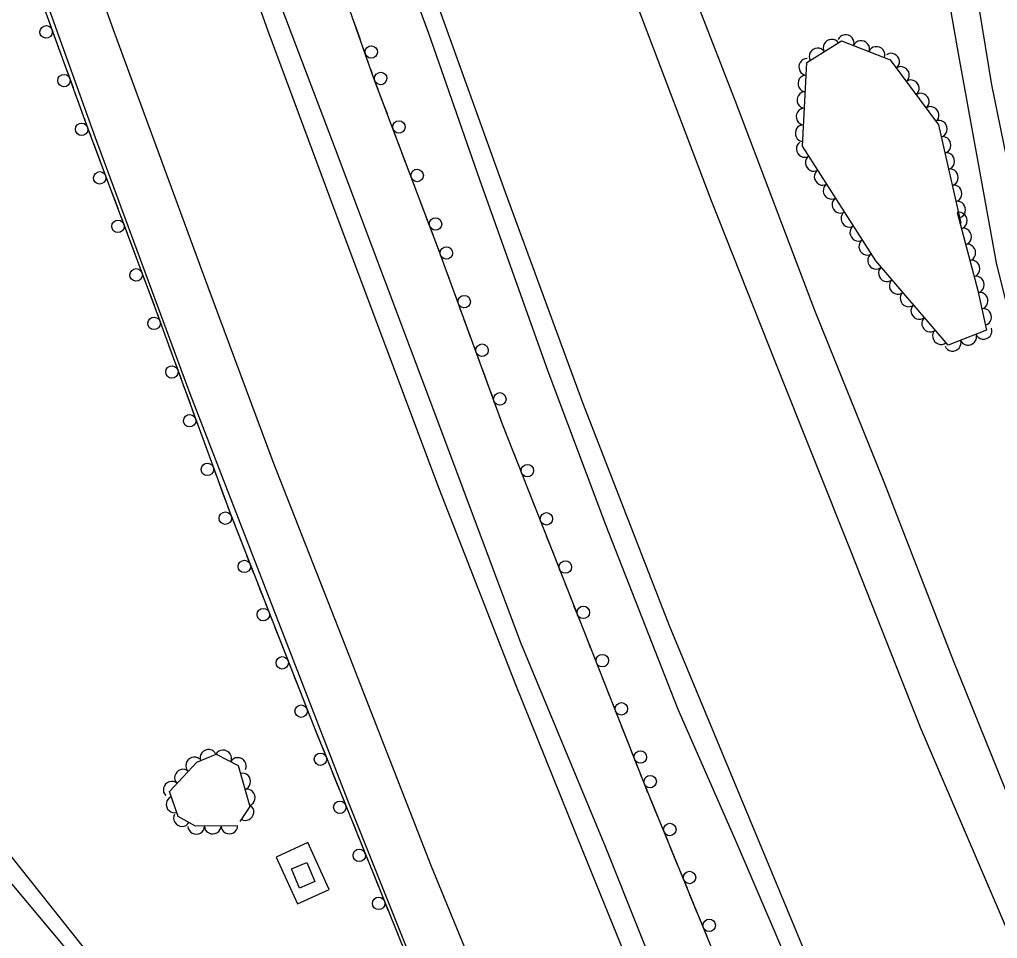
# Model space of a CAD drawing. Extents: x 1722896 to 1754269, y 648279 to 666297.
# Drawn here: x 1740373.3 to 1740609.2, y 648575 to 648796.6 of the extents above; entities that cross this region are included whole.
import ezdxf

# ---------------------------------------------------------------- set-up
doc = ezdxf.new("R2010")
doc.units = 0
for name, color, linetype in [('DESIGN - SCRATCH - User 1', 7, 'Continuous'), ('SURVEY - CENTERLINE - Preliminary Text', 7, 'Continuous'), ('SURVEY - DRAINAGE - Natural Features', 7, 'Continuous'), ('SURVEY - VEGETATION - Features with Text', 7, 'Continuous')]:
    doc.layers.add(name, color=color, linetype=linetype)

msp = doc.modelspace()

# ---------------------------------------------------------------- linework, layer by layer
at = {"layer": 'DESIGN - SCRATCH - User 1'}
for p, q in [((1740458.78, 648782.44), (1740446.03, 648818.85)), ((1740474.44, 648740.99), (1740458.78, 648782.44)), ((1740489.9, 648698.79), (1740474.44, 648740.99)), ((1740505.88, 648658.24), (1740489.9, 648698.79)), ((1740523.98, 648612.41), (1740505.88, 648658.24)), ((1740540.67, 648571.8), (1740523.98, 648612.41))]:
    msp.add_line(p, q, dxfattribs=at)
for points in [[(1740377.58, 648803.88), (1740389.61, 648770.81), (1740405.85, 648727.45), (1740424.06, 648677.6), (1740444.2, 648626.37), (1740463.97, 648577.39), (1740485, 648525.17), (1740493.1, 648503.28), (1740496.91, 648487.53)], [(1740380.32, 648796.33), (1740381.9, 648792.01)], [(1740454.65, 648794.23), (1740453.88, 648796.45)], [(1740455.43, 648792.02), (1740454.65, 648794.23)], [(1740382.45, 648790.51), (1740383.25, 648788.3)], [(1740457.48, 648786.16), (1740455.96, 648790.51)], [(1740383.25, 648788.3), (1740384.05, 648786.09)], [(1740384.6, 648784.59), (1740386.17, 648780.26)], [(1740458.78, 648782.44), (1740458.01, 648784.65)], [(1740459.79, 648779.76), (1740458.78, 648782.44)], [(1740386.72, 648778.76), (1740387.52, 648776.55)], [(1740461.19, 648776.07), (1740460.36, 648778.27)], [(1740387.52, 648776.55), (1740388.33, 648774.34)], [(1740462.02, 648773.87), (1740461.19, 648776.07)], [(1740388.87, 648772.84), (1740389.61, 648770.81), (1740390.47, 648768.52)], [(1740464.21, 648768.07), (1740462.58, 648772.37)], [(1740391.03, 648767.03), (1740391.85, 648764.83)], [(1740465.6, 648764.37), (1740464.77, 648766.57)], [(1740391.85, 648764.83), (1740392.68, 648762.62)], [(1740466.44, 648762.18), (1740465.6, 648764.37)], [(1740393.24, 648761.13), (1740394.85, 648756.82)], [(1740468.62, 648756.38), (1740467, 648760.68)], [(1740395.41, 648755.32), (1740396.24, 648753.12)], [(1740470.02, 648752.68), (1740469.19, 648754.88)], [(1740396.24, 648753.12), (1740397.06, 648750.92)], [(1740470.85, 648750.48), (1740470.02, 648752.68)], [(1740397.62, 648749.42), (1740399.24, 648745.11)], [(1740473.04, 648744.68), (1740471.42, 648748.98)], [(1740399.8, 648743.61), (1740400.62, 648741.41)], [(1740474.44, 648740.99), (1740473.61, 648743.18)], [(1740400.62, 648741.41), (1740401.45, 648739.21)], [(1740475.64, 648737.71), (1740474.44, 648740.99)], [(1740402.01, 648737.71), (1740403.62, 648733.41)], [(1740477, 648734), (1740476.19, 648736.2)], [(1740477.81, 648731.79), (1740477, 648734)], [(1740404.18, 648731.91), (1740405.01, 648729.71)], [(1740405.01, 648729.71), (1740405.83, 648727.51)], [(1740479.94, 648725.97), (1740478.36, 648730.29)], [(1740406.38, 648726), (1740407.96, 648721.68)], [(1740481.3, 648722.26), (1740480.49, 648724.47)], [(1740482.11, 648720.05), (1740481.3, 648722.26)], [(1740408.51, 648720.18), (1740409.31, 648717.97)], [(1740409.31, 648717.97), (1740410.12, 648715.77)], [(1740484.24, 648714.23), (1740482.66, 648718.55)], [(1740410.67, 648714.26), (1740412.25, 648709.94)], [(1740485.6, 648710.52), (1740484.79, 648712.73)], [(1740486.41, 648708.32), (1740485.6, 648710.52)], [(1740412.79, 648708.44), (1740413.6, 648706.23)], [(1740488.54, 648702.49), (1740486.96, 648706.81)], [(1740413.6, 648706.23), (1740414.41, 648704.02)], [(1740414.96, 648702.52), (1740416.53, 648698.2)], [(1740489.9, 648698.79), (1740489.09, 648700.99)], [(1740490.68, 648696.8), (1740489.9, 648698.79)], [(1740417.08, 648696.7), (1740417.89, 648694.49)], [(1740492.13, 648693.12), (1740491.27, 648695.31)], [(1740417.89, 648694.49), (1740418.7, 648692.28)], [(1740492.99, 648690.94), (1740492.13, 648693.12)], [(1740419.24, 648690.78), (1740420.82, 648686.46)], [(1740495.26, 648685.17), (1740493.58, 648689.45)], [(1740421.37, 648684.96), (1740422.18, 648682.75)], [(1740496.71, 648681.49), (1740495.85, 648683.68)], [(1740422.18, 648682.75), (1740422.98, 648680.54)], [(1740497.57, 648679.31), (1740496.71, 648681.49)], [(1740423.53, 648679.04), (1740424.06, 648677.6), (1740425.18, 648674.74)], [(1740499.85, 648673.54), (1740498.16, 648677.82)], [(1740425.77, 648673.26), (1740426.63, 648671.07)], [(1740501.29, 648669.86), (1740500.43, 648672.05)], [(1740426.63, 648671.07), (1740427.49, 648668.88)], [(1740502.16, 648667.68), (1740501.29, 648669.86)], [(1740428.07, 648667.39), (1740429.75, 648663.11)], [(1740504.43, 648661.91), (1740502.74, 648666.19)], [(1740430.34, 648661.62), (1740431.2, 648659.44)], [(1740505.88, 648658.24), (1740505.02, 648660.42)], [(1740431.2, 648659.44), (1740432.06, 648657.25)], [(1740506.48, 648656.72), (1740505.88, 648658.24)], [(1740432.65, 648655.76), (1740434.33, 648651.48)], [(1740508.76, 648650.96), (1740507.06, 648655.23)], [(1740434.91, 648649.99), (1740435.77, 648647.8)], [(1740435.77, 648647.8), (1740436.63, 648645.61)], [(1740510.21, 648647.28), (1740509.34, 648649.47)], [(1740511.07, 648645.1), (1740510.21, 648647.28)], [(1740437.22, 648644.13), (1740438.9, 648639.84)], [(1740513.35, 648639.33), (1740511.66, 648643.61)], [(1740439.49, 648638.36), (1740440.35, 648636.17)], [(1740440.35, 648636.17), (1740441.21, 648633.98)], [(1740514.8, 648635.66), (1740513.94, 648637.84)], [(1740515.66, 648633.47), (1740514.8, 648635.66)], [(1740441.79, 648632.49), (1740443.48, 648628.21)], [(1740517.94, 648627.7), (1740516.25, 648631.98)], [(1740444.06, 648626.72), (1740444.2, 648626.37), (1740444.94, 648624.54)], [(1740444.94, 648624.54), (1740445.82, 648622.36)], [(1740519.39, 648624.03), (1740518.53, 648626.22)], [(1740520.26, 648621.85), (1740519.39, 648624.03)], [(1740446.42, 648620.88), (1740448.14, 648616.61)], [(1740522.53, 648616.08), (1740520.84, 648620.36)], [(1740448.74, 648615.13), (1740449.62, 648612.95)], [(1740449.62, 648612.95), (1740450.5, 648610.77)], [(1740523.98, 648612.41), (1740523.12, 648614.59)], [(1740524.92, 648610.14), (1740523.98, 648612.41)], [(1740451.1, 648609.29), (1740452.82, 648605.02)], [(1740526.42, 648606.48), (1740525.52, 648608.66)], [(1740527.31, 648604.31), (1740526.42, 648606.48)], [(1740453.42, 648603.54), (1740454.3, 648601.36)], [(1740454.3, 648601.36), (1740455.18, 648599.18)], [(1740529.67, 648598.58), (1740527.92, 648602.83)], [(1740455.78, 648597.7), (1740457.5, 648593.43)], [(1740531.17, 648594.92), (1740530.27, 648597.1)], [(1740532.06, 648592.75), (1740531.17, 648594.92)], [(1740458.1, 648591.95), (1740458.98, 648589.77)], [(1740534.42, 648587.01), (1740532.67, 648591.27)], [(1740458.98, 648589.77), (1740459.86, 648587.59)], [(1740460.46, 648586.11), (1740462.18, 648581.84)], [(1740535.92, 648583.36), (1740535.02, 648585.53)], [(1740536.81, 648581.19), (1740535.92, 648583.36)], [(1740462.78, 648580.36), (1740463.66, 648578.18)], [(1740539.16, 648575.45), (1740537.42, 648579.71)], [(1740463.66, 648578.18), (1740463.97, 648577.39), (1740464.53, 648576)]]:
    msp.add_lwpolyline(points, dxfattribs=at)
for centre, start, end in [((1740379.69, 648793.68), 133.254, 133.2442), ((1740458.14, 648788.81), 312.557, 312.5472), ((1740383.97, 648781.93), 133.254, 133.2442), ((1740460.39, 648782.42), 313.9532, 313.9433), ((1740388.25, 648770.17), 133.793, 133.7832), ((1740464.81, 648770.73), 313.9532, 313.9433), ((1740392.63, 648758.47), 133.793, 133.7832), ((1740469.22, 648759.04), 313.9532, 313.9433), ((1740397.02, 648746.76), 133.793, 133.7832), ((1740473.64, 648747.34), 313.9532, 313.9433), ((1740476.26, 648740.36), 313.3783, 313.3684), ((1740401.4, 648735.06), 133.793, 133.7832), ((1740480.56, 648728.62), 313.3783, 313.3684), ((1740405.75, 648723.35), 133.3244, 133.3145), ((1740484.86, 648716.89), 313.3783, 313.3684), ((1740410.04, 648711.61), 133.3244, 133.3145), ((1740489.16, 648705.15), 313.3783, 313.3684), ((1740414.33, 648699.87), 133.3244, 133.3145), ((1740418.62, 648688.13), 133.3244, 133.3145), ((1740495.82, 648687.84), 314.7734, 314.7635), ((1740422.93, 648676.36), 134.7253, 134.7154), ((1740500.41, 648676.21), 314.7734, 314.7635), ((1740427.51, 648664.72), 134.7253, 134.7154), ((1740504.99, 648664.58), 314.7734, 314.7635), ((1740509.31, 648653.63), 314.8171, 314.8073), ((1740432.08, 648653.09), 134.7253, 134.7154), ((1740513.91, 648642), 314.8171, 314.8073), ((1740436.66, 648641.46), 134.7253, 134.7154), ((1740441.23, 648629.82), 134.7253, 134.7154), ((1740518.5, 648630.37), 314.8171, 314.8073), ((1740445.88, 648618.21), 135.244, 135.2342), ((1740523.09, 648618.75), 314.8171, 314.8073), ((1740525.44, 648612.81), 315.5922, 315.5824), ((1740450.56, 648606.62), 135.244, 135.2342), ((1740530.19, 648601.25), 315.5922, 315.5824), ((1740455.24, 648595.02), 135.244, 135.2342), ((1740534.94, 648589.69), 315.5922, 315.5824), ((1740459.92, 648583.43), 135.244, 135.2342), ((1740539.69, 648578.13), 315.5922, 315.5824)]:
    msp.add_arc(centre, 1.5, start, end, dxfattribs=at)
at = {"layer": 'SURVEY - CENTERLINE - Preliminary Text'}
for points in [[(1740683.93, 648448.08), (1740661.48, 648493.33), (1740643.53, 648534.68), (1740622.05, 648584.02), (1740598.68, 648641.92), (1740581.88, 648685.05), (1740565.19, 648726.47), (1740545.99, 648777.12), (1740528.38, 648822.23), (1740508.11, 648875.64), (1740500.28, 648898.03), (1740482.2, 648944.68), (1740457.89, 649012.76), (1740441.37, 649065.36), (1740416.21, 649147.7), (1740396.61, 649212.82), (1740371.25, 649298.26), (1740311.15, 649529), (1740299.96, 649574.02), (1740288.51, 649635.86)], [(1740683.93, 648448.08), (1740691.1, 648452.2), (1740694.68, 648458.26), (1740683.46, 648487.98), (1740665.27, 648541.11), (1740648.15, 648594.35), (1740635.06, 648638.41), (1740619.66, 648695.36), (1740609.04, 648737.98), (1740599.81, 648788.43), (1740591.56, 648835.63), (1740583.67, 648888.84), (1740572.66, 648962.7), (1740564.12, 649016.01), (1740554.1, 649078.28), (1740545.14, 649127.73), (1740539.63, 649160.24), (1740535.67, 649183.12)], [(1740250.09, 648737.74), (1740275.72, 648709.32), (1740311.32, 648667.92), (1740343.56, 648629.12), (1740363.63, 648604.24), (1740395.44, 648564.31), (1740436.05, 648511.01), (1740468.83, 648467.9), (1740499.23, 648423.63), (1740524.57, 648387.21), (1740551.67, 648346.36), (1740560.85, 648351.03), (1740542.8, 648390.54), (1740515.21, 648455.11), (1740496.15, 648500.8), (1740476, 648549.53), (1740452.5, 648608.29), (1740414.44, 648706.34), (1740391.59, 648768.14), (1740357.6, 648862.61)], [(1740411.16, 648855.92), (1740433.2, 648793.9), (1740449.08, 648751.11), (1740474.5, 648683.37), (1740492.94, 648636.27), (1740509.24, 648595.82), (1740525.35, 648556.2), (1740540, 648520.2), (1740559.74, 648473.25), (1740579.57, 648427.48), (1740601.25, 648378.76), (1740624.66, 648326.66)], [(1740589.57, 648317.97), (1740571.22, 648359.06), (1740551.02, 648404.43), (1740533.94, 648443.68), (1740516.19, 648485.83), (1740491.74, 648545.94), (1740472.65, 648592.3), (1740451.14, 648647.59), (1740434.49, 648689.95), (1740418.76, 648732.09), (1740396.23, 648793.3), (1740380.14, 648838.06)], [(1740663.73, 648339.9), (1740645.13, 648377.85), (1740621.68, 648425.06), (1740597.29, 648478.98), (1740580.91, 648517.32), (1740565.88, 648552.41), (1740546.44, 648597.79), (1740532.23, 648630.22), (1740514.81, 648674.55), (1740500.81, 648711.75), (1740484.38, 648757.99), (1740472.06, 648793.29), (1740455.79, 648837.16)], [(1740429.43, 648818.21), (1740449.41, 648765.45), (1740473.38, 648701.8), (1740494.16, 648646.39), (1740514.69, 648596.99), (1740539.55, 648534.79), (1740563.61, 648478.15), (1740587.52, 648421), (1740613.34, 648363.91), (1740629.73, 648328.34)], [(1740743.77, 648357.61), (1740732.24, 648382.92), (1740717.35, 648418.37), (1740705.62, 648448.02), (1740693.9, 648478.78), (1740682.44, 648510.13), (1740671.72, 648542.09), (1740660.38, 648575.76), (1740649.95, 648610.5), (1740639.84, 648646.8), (1740626.76, 648696.21), (1740616.35, 648739.62), (1740607.93, 648780.91), (1740603.42, 648808.45)], [(1740668.94, 648339.37), (1740651.53, 648375.29), (1740626.69, 648426.71), (1740607.89, 648468.36), (1740591.98, 648503.79), (1740572.24, 648548.88), (1740551.41, 648599.06), (1740530.09, 648650.37), (1740509.22, 648704.2), (1740490.55, 648754.95), (1740473.6, 648802.11)], [(1740522.72, 648798.92), (1740540.19, 648752.98), (1740555.68, 648713.81), (1740574.05, 648667.9), (1740590.61, 648625.97), (1740612.35, 648575.28), (1740630.18, 648533.77), (1740646.89, 648495.97), (1740663.39, 648459.94), (1740682.95, 648418.41), (1740708.47, 648366.25), (1740716.03, 648350.65)], [(1740250.55, 648733.22), (1740286.33, 648692.71), (1740313.04, 648660.55), (1740342.2, 648625.61), (1740364.72, 648595.92), (1740387.11, 648569.35), (1740413.78, 648534.94), (1740444.75, 648492.81), (1740472.22, 648455.24), (1740501.66, 648412.24), (1740523.08, 648381.2), (1740547.75, 648343.79), (1740567.97, 648312.16)]]:
    msp.add_lwpolyline(points, dxfattribs=at)
at = {"layer": 'SURVEY - DRAINAGE - Natural Features'}
msp.add_line((1740441.73, 648590.22), (1740441.73, 648590.22), dxfattribs=at)
msp.add_lwpolyline([(1740435.19, 648594.62), (1740440.34, 648583.31), (1740448, 648586.8), (1740442.85, 648598.11)], close=True, dxfattribs=at)
msp.add_lwpolyline([(1740438.91, 648591.75), (1740442.6, 648593.3), (1740444.54, 648588.69), (1740440.85, 648587.14), (1740438.91, 648591.75)], dxfattribs=at)
at = {"layer": 'SURVEY - VEGETATION - Features with Text'}
for points in [[(1740599.53, 648750.11), (1740604.53, 648731.27), (1740606.62, 648721.72), (1740597.32, 648718.13), (1740579.9, 648738.41), (1740562.2, 648766.12), (1740563.28, 648786.3), (1740571.61, 648791.49), (1740583.37, 648786.96), (1740595.02, 648771.26), (1740600.4, 648747.56)], [(1740425.89, 648602.13), (1740415.72, 648602.03), (1740411.55, 648604.42), (1740409.47, 648610.44), (1740416.06, 648617.54), (1740420.73, 648619.42), (1740426.02, 648616.67), (1740428.85, 648606.84), (1740426.39, 648603.22)]]:
    msp.add_lwpolyline(points, dxfattribs=at)
for centre, major_axis in [((1740569.16, 648789.96), (1.7, 1.06)), ((1740572.65, 648791.09), (1.87, -0.72)), ((1740576.38, 648789.65), (1.87, -0.72)), ((1740565.76, 648787.85), (1.7, 1.06)), ((1740580.11, 648788.21), (1.87, -0.72)), ((1740563.22, 648785.23), (0.11, 2)), ((1740583.67, 648786.55), (1.19, -1.61)), ((1740586.06, 648783.34), (1.19, -1.61)), ((1740563.01, 648781.23), (0.11, 2)), ((1740588.44, 648780.12), (1.19, -1.61)), ((1740562.79, 648777.24), (0.11, 2)), ((1740590.83, 648776.91), (1.19, -1.61)), ((1740562.58, 648773.25), (0.11, 2)), ((1740593.21, 648773.7), (1.19, -1.61)), ((1740562.36, 648769.25), (0.11, 2)), ((1740595.23, 648770.32), (0.44, -1.95)), ((1740596.12, 648766.42), (0.44, -1.95)), ((1740562.66, 648765.39), (-1.08, 1.69)), ((1740564.82, 648762.02), (-1.08, 1.69)), ((1740597, 648762.52), (0.44, -1.95)), ((1740566.97, 648758.65), (-1.08, 1.69)), ((1740597.89, 648758.62), (0.44, -1.95)), ((1740569.12, 648755.28), (-1.08, 1.69)), ((1740598.77, 648754.72), (0.44, -1.95)), ((1740571.28, 648751.91), (-1.08, 1.69)), ((1740599.66, 648750.82), (0.44, -1.95)), ((1740573.43, 648748.54), (-1.08, 1.69)), ((1740600.04, 648748.18), (0.51, -1.93)), ((1740575.58, 648745.17), (-1.08, 1.69)), ((1740601.07, 648744.31), (0.51, -1.93)), ((1740577.74, 648741.8), (-1.08, 1.69)), ((1740602.1, 648740.45), (0.51, -1.93)), ((1740579.89, 648738.43), (-1.08, 1.69)), ((1740603.12, 648736.58), (0.51, -1.93)), ((1740582.49, 648735.39), (-1.3, 1.52)), ((1740585.1, 648732.35), (-1.3, 1.52)), ((1740604.15, 648732.72), (0.51, -1.93)), ((1740587.71, 648729.32), (-1.3, 1.52)), ((1740605.07, 648728.82), (0.43, -1.95)), ((1740590.31, 648726.29), (-1.3, 1.52)), ((1740605.92, 648724.92), (0.43, -1.95)), ((1740592.92, 648723.25), (-1.3, 1.52)), ((1740595.52, 648720.22), (-1.3, 1.52)), ((1740605.94, 648721.46), (-1.87, -0.72)), ((1740598.48, 648718.57), (-1.87, -0.72)), ((1740602.21, 648720.02), (-1.87, -0.72)), ((1740418.81, 648618.64), (1.86, 0.75)), ((1740422.44, 648618.52), (1.78, -0.92)), ((1740415.35, 648616.78), (1.36, 1.47)), ((1740425.99, 648616.68), (1.78, -0.92)), ((1740412.63, 648613.85), (1.36, 1.47)), ((1740427.12, 648612.86), (0.55, -1.92)), ((1740409.91, 648610.92), (1.36, 1.47)), ((1740428.23, 648609.01), (0.55, -1.92)), ((1740410.56, 648607.28), (-0.65, 1.89)), ((1740427.87, 648605.4), (-1.12, -1.66)), ((1740412.4, 648603.93), (-1.74, 0.99)), ((1740415.89, 648602.03), (-2, -0.02)), ((1740419.89, 648602.07), (-2, -0.02)), ((1740423.89, 648602.11), (-2, -0.02))]:
    msp.add_ellipse(centre, major_axis=major_axis, ratio=0.940188, start_param=0, end_param=3.141593, dxfattribs=at)

doc.saveas('drawing.dxf')
